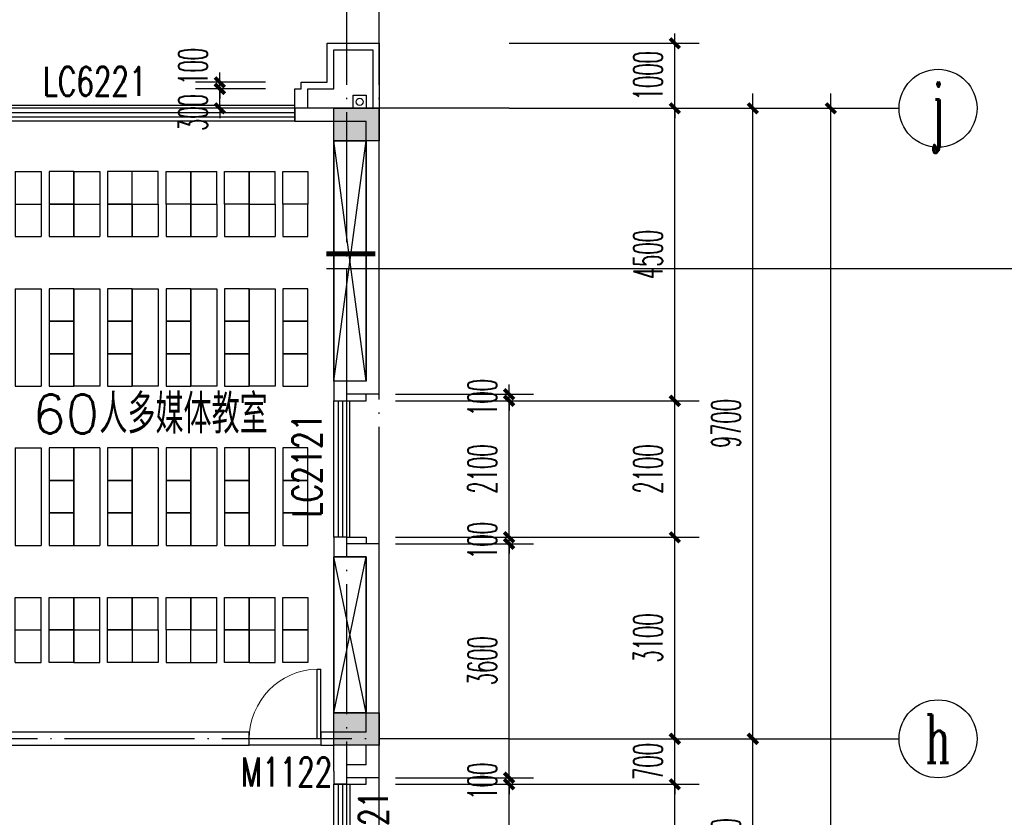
# Model space of a CAD drawing. Extents: x 1779708 to 7299578, y -1121471 to 88434.
# Tile 474 of 656: x 4771585 to 4786737, y -933751 to -921480. Entities that reach past the tile are written whole.
import ezdxf
from ezdxf.enums import TextEntityAlignment as Align

# ---------------------------------------------------------------- set-up
doc = ezdxf.new("R2010")
doc.units = 0
doc.header["$LTSCALE"] = 1000
doc.header["$MEASUREMENT"] = 0
doc.linetypes.add('DASH', pattern=[0.35, 0.25, -0.1])
doc.linetypes.add('DOTE', pattern=[2.42, 2, -0.2, 0.02, -0.2])
doc.layers.get('0').update_dxf_attribs({"linetype": 'CONTINUOUS'})
doc.layers.get('Defpoints').update_dxf_attribs({"linetype": 'CONTINUOUS'})
for name, color, linetype in [('11111111111111111111111111111', 50, 'DASH'), ('AXIS', 3, 'CONTINUOUS'), ('AXIS_TEXT', 7, 'CONTINUOUS'), ('DIM_IDEN', 3, 'CONTINUOUS'), ('DIM_污水', 3, 'CONTINUOUS'), ('DOTE', 1, 'DOTE'), ('FUR', 9, 'CONTINUOUS'), ('P_PS_DIM', 1, 'CONTINUOUS'), ('PUB_DIM', 3, 'CONTINUOUS'), ('SPACE', 7, 'CONTINUOUS'), ('WALL', 255, 'CONTINUOUS'), ('WINDOW', 2, 'CONTINUOUS'), ('WINDOW_TEXT', 7, 'CONTINUOUS'), ('修改', 6, 'CONTINUOUS'), ('墙柱', 2, 'CONTINUOUS'), ('看线', 3, 'CONTINUOUS')]:
    doc.layers.add(name, color=color, linetype=linetype)
doc.styles.add('_TCH_AXIS', font='COMPLEX', dxfattribs={"bigfont": 'GBCBIG'})
doc.styles.add('_TCH_DIM_T3', font='SIMPLEX.shx', dxfattribs={"width": 0.494118, "bigfont": 'GBCBIG.shx'})
doc.styles.add('_TCH_SPACE', font='SIMPLEX', dxfattribs={"height": 5, "bigfont": 'GBCBIG'})
doc.styles.add('_TCH_WINDOW', font='SIMPLEX', dxfattribs={"height": 3.5, "bigfont": 'GBCBIG'})
doc.styles.add('COMPLEX', font='COMPLEX')
doc.dimstyles.new('_TCH_ARCH&&150', dxfattribs={"dimtxt": 446.25, "dimasz": 150, "dimexe": 375, "dimexo": 450, "dimgap": 189.375, "dimtad": 1, "dimdec": 0, "dimzin": 0, "dimdsep": 46, "dimtxsty": '_TCH_DIM_T3', "dimblk": 'ARCHTICK', "dimcen": 0.09, "dimdle": 225, "dimclrt": 7, "dimazin": 2, "dimtfac": 1, "dimtdec": 0, "dimtix": 1, "dimtmove": 2, "dimatfit": 3, "dimfxl": 250, "dimtolj": 1, "dimtzin": 0, "dimarcsym": 0})

# ---------------------------------------------------------------- blocks, each defined once
blk = doc.blocks.new('_AXISO')
blk.add_circle((0, 0), 0.5)
at = {"layer": 'AXIS_TEXT', "style": 'COMPLEX', "width": 1.041667}
blk.add_attdef('A', text='', height=0.56, dxfattribs=at).set_placement((-0.25, -0.28), (0.25, -0.28), align=Align.FIT)
blk = doc.blocks.new('_ArchTick')
at = {"color": 0, "linetype": 'ByBlock', "const_width": 0.4}
blk.add_lwpolyline([(-0.5, -0.5), (0.5, 0.5)], dxfattribs=at)
blk = doc.blocks.new('*D6864')
at = {"layer": 'AXIS', "color": 0, "lineweight": -2, "transparency": 16777216}
for p, q in [((91750, 8975), (91750, 147425)), ((87250, 147200), (92125, 147200)), ((87250, 9200), (92125, 9200))]:
    blk.add_line(p, q, dxfattribs=at)
at = {"layer": 'Defpoints', "color": 0, "transparency": 16777216}
for p in [(86800, 147200), (91750, 147200), (86800, 9200)]:
    blk.add_point(p, dxfattribs=at)
at = {"layer": 'AXIS', "color": 0, "lineweight": -2, "transparency": 16777216, "xscale": 150, "yscale": 150, "zscale": 150}
for p, rotation in [((91750, 147200), 90), ((91750, 9200), 270)]:
    blk.add_blockref('_ArchTick', p, dxfattribs=dict(at, rotation=rotation))
at = {"layer": 'AXIS', "color": 7, "transparency": 16777216, "insert": (91338, 78200), "char_height": 446.2, "attachment_point": 5, "rotation": 90, "style": '_TCH_DIM_T3'}
blk.add_mtext('\\A1;138000', dxfattribs=at)
blk = doc.blocks.new('*D6886')
at = {"layer": 'AXIS', "color": 0, "lineweight": -2, "transparency": 16777216}
for p, q in [((90550, 134075), (90550, 137725)), ((87250, 137500), (90925, 137500)), ((87250, 134300), (90925, 134300))]:
    blk.add_line(p, q, dxfattribs=at)
at = {"layer": 'Defpoints', "color": 0, "transparency": 16777216}
for p in [(86800, 137500), (90550, 137500), (86800, 134300)]:
    blk.add_point(p, dxfattribs=at)
at = {"layer": 'AXIS', "color": 0, "lineweight": -2, "transparency": 16777216, "xscale": 150, "yscale": 150, "zscale": 150}
for p, rotation in [((90550, 137500), 90), ((90550, 134300), 270)]:
    blk.add_blockref('_ArchTick', p, dxfattribs=dict(at, rotation=rotation))
at = {"layer": 'AXIS', "color": 7, "transparency": 16777216, "insert": (90138, 135900), "char_height": 446.2, "attachment_point": 5, "rotation": 90, "style": '_TCH_DIM_T3'}
blk.add_mtext('\\A1;3200', dxfattribs=at)
blk = doc.blocks.new('*D6887')
at = {"layer": 'AXIS', "color": 0, "lineweight": -2, "transparency": 16777216}
for p, q in [((90550, 137275), (90550, 147425)), ((87250, 147200), (90925, 147200)), ((87250, 137500), (90925, 137500))]:
    blk.add_line(p, q, dxfattribs=at)
at = {"layer": 'Defpoints', "color": 0, "transparency": 16777216}
for p in [(86800, 147200), (90550, 147200), (86800, 137500)]:
    blk.add_point(p, dxfattribs=at)
at = {"layer": 'AXIS', "color": 0, "lineweight": -2, "transparency": 16777216, "xscale": 150, "yscale": 150, "zscale": 150}
for p, rotation in [((90550, 147200), 90), ((90550, 137500), 270)]:
    blk.add_blockref('_ArchTick', p, dxfattribs=dict(at, rotation=rotation))
at = {"layer": 'AXIS', "color": 7, "transparency": 16777216, "insert": (90138, 142350), "char_height": 446.2, "attachment_point": 5, "rotation": 90, "style": '_TCH_DIM_T3'}
blk.add_mtext('\\A1;9700', dxfattribs=at)
blk = doc.blocks.new('zy')
at = {"layer": 'FUR', "color": 253}
for p, q in [((3615193, -1996551), (3615193, -1997051)), ((3615593, -1996551), (3615593, -1997051))]:
    blk.add_line(p, q, dxfattribs=at)
blk.add_lwpolyline([(3614693, -1996551), (3615073, -1996551), (3615073, -1997051), (3614693, -1997051)], close=True, dxfattribs=at)
blk = doc.blocks.new('A$C62770E1D')
at = {"layer": 'FUR'}
for p, q in [((2700, 7600), (2300, 7600)), ((3600, 7600), (3200, 7600)), ((4100, 7600), (4500, 7600)), ((5400, 7600), (5000, 7600)), ((6300, 7600), (5900, 7600)), ((2700, 7100), (2300, 7100)), ((2700, 7100), (2300, 7100)), ((2700, 7100), (2300, 7100)), ((2700, 7100), (2300, 7100)), ((3600, 7100), (3200, 7100)), ((3600, 7100), (3200, 7100)), ((4500, 7100), (4100, 7100)), ((5400, 7100), (5000, 7100)), ((6300, 7100), (5900, 7100)), ((2700, 6600), (2300, 6600)), ((3600, 6600), (3200, 6600)), ((4500, 6600), (4100, 6600)), ((5400, 6600), (5000, 6600)), ((6300, 6600), (5900, 6600)), ((2700, 5800), (2300, 5800)), ((3600, 5800), (3200, 5800)), ((4500, 5800), (4100, 5800)), ((5400, 5800), (5000, 5800)), ((6300, 5800), (5900, 5800)), ((2700, 1850), (2300, 1850)), ((3600, 1850), (3200, 1850)), ((4500, 1850), (4100, 1850)), ((5400, 1850), (5000, 1850)), ((6300, 1850), (5900, 1850)), ((2700, 1050), (2300, 1050)), ((3600, 1050), (3200, 1050)), ((4500, 1050), (4100, 1050)), ((5400, 1050), (5000, 1050)), ((6300, 1050), (5900, 1050)), ((2700, 550), (2300, 550)), ((2700, 550), (2300, 550)), ((3600, 550), (3200, 550)), ((3600, 550), (3200, 550)), ((4500, 550), (4100, 550)), ((5400, 550), (5000, 550)), ((6300, 550), (5900, 550)), ((2700, 50), (2300, 50)), ((3600, 50), (3200, 50)), ((5400, 50), (5000, 50)), ((6300, 50), (5900, 50))]:
    blk.add_line(p, q, dxfattribs=at)
at = {"layer": 'FUR', "color": 9}
for p, q in [((7600, 1175), (7600, 6175)), ((7600, 6175), (9000, 6175)), ((7600, 1175), (9000, 1175))]:
    blk.add_line(p, q, dxfattribs=at)
at = {"layer": 'FUR', "color": 253}
for p, q in [((4100, 550), (4100, 50)), ((4500, 550), (4500, 50)), ((4100, 50), (4500, 50))]:
    blk.add_line(p, q, dxfattribs=at)
at = {"layer": 'FUR'}
for points in [[(2300, 4300), (2700, 4300)], [(3200, 4300), (3600, 4300)], [(4100, 4300), (4500, 4300)], [(5000, 4300), (5400, 4300)], [(6300, 4300), (5900, 4300)], [(2300, 3350), (2700, 3350)], [(3200, 3350), (3600, 3350)], [(4100, 3350), (4500, 3350)], [(5000, 3350), (5400, 3350)], [(6300, 3350), (5900, 3350)]]:
    blk.add_lwpolyline(points, dxfattribs=at)
at = {"layer": 'FUR', "color": 253}
blk.add_lwpolyline([(3600, 550), (3980, 550), (3980, 50), (3600, 50)], close=True, dxfattribs=at)
at = {"layer": 'FUR', "xscale": -1, "rotation": 180}
for p in [(-3612893, -1989451), (-3611993, -1989451), (-3611093, -1989451)]:
    blk.add_blockref('zy', p, dxfattribs=at)
at = {"layer": 'FUR'}
for p in [(-3610193, 2004151), (-3609293, 2004151), (-3612893, 2003651), (-3611993, 2003651), (-3611093, 2003651), (-3610193, 2003651), (-3609293, 2003651), (-3612893, 2002351), (-3611993, 2002351), (-3611093, 2002351), (-3610193, 2002351), (-3609293, 2002351), (-3612893, 2001851), (-3611993, 2001851), (-3611093, 2001851), (-3610193, 2001851), (-3609293, 2001851), (-3612893, 2001351), (-3611993, 2001351), (-3611093, 2001351), (-3610193, 2001351), (-3609293, 2001351), (-3612893, 1999901), (-3611993, 1999901), (-3611093, 1999901), (-3610193, 1999901), (-3609293, 1999901), (-3612893, 1999401), (-3611993, 1999401), (-3611093, 1999401), (-3610193, 1999401), (-3609293, 1999401), (-3612893, 1998901), (-3611993, 1998901), (-3611093, 1998901), (-3610193, 1998901), (-3609293, 1998901)]:
    blk.add_blockref('zy', p, dxfattribs=at)
at = {"layer": 'FUR', "extrusion": (0, 0, -1), "zscale": -1, "rotation": 180}
for p in [(3612893, -1996001), (3611993, -1996001), (3611093, -1996001), (3610193, -1996001), (3609293, -1996001), (3612893, -1996501), (3611993, -1996501), (3610193, -1996501), (3609293, -1996501)]:
    blk.add_blockref('zy', p, dxfattribs=at)
blk = doc.blocks.new('A$C606A0922')
at = {"layer": '墙柱'}
h = blk.add_hatch(color=256, dxfattribs=at)
h.paths.add_polyline_path([(24950, 87000), (25450, 87000), (25450, 87500), (24950, 87500)])
h.paths.add_polyline_path([(66900, 125200), (67500, 125200), (67500, 124600), (66900, 124600)])
h.paths.add_polyline_path([(16600, 125200), (17100, 125200), (17100, 124700), (16600, 124700)])
h.paths.add_polyline_path([(27130, 122900), (27130, 122600), (26430, 122600), (26430, 122900)])
h.paths.add_polyline_path([(54500, 138000), (55000, 138000), (55000, 137500), (54500, 137500)])
h.paths.add_polyline_path([(16600, 87000), (17100, 87000), (17100, 87500), (16600, 87500)])
h.paths.add_polyline_path([(42000, 96300), (42500, 96300), (42500, 96800), (42000, 96800)])
h.paths.add_polyline_path([(58500, 105100), (59000, 105100), (59000, 105600), (58500, 105600)])
h.paths.add_polyline_path([(13000, 93250), (13500, 93250), (13500, 93750), (13000, 93750)])
h.paths.add_polyline_path([(66700, 100900), (67200, 100900), (67200, 101400), (66700, 101400)])
h.paths.add_polyline_path([(20700, 118600), (21200, 118600), (21200, 118100), (20700, 118100)])
h.paths.add_polyline_path([(20700, 112000), (21200, 112000), (21200, 111500), (20700, 111500)])
h.paths.add_polyline_path([(13000, 106150), (13500, 106150), (13500, 105650), (13000, 105650)])
h.paths.add_polyline_path([(20700, 99800), (21200, 99800), (21200, 100300), (20700, 100300)])
h.paths.add_polyline_path([(13000, 87000), (13500, 87000), (13500, 87500), (13000, 87500)])
h.paths.add_polyline_path([(74900, 125200), (75600, 125200), (75600, 124600), (74900, 124600)])
h.paths.add_polyline_path([(54900, 113500), (54400, 113500), (54400, 113000), (54900, 113000)])
h.paths.add_polyline_path([(74900, 96300), (75600, 96300), (75600, 96800), (74900, 96800)])
h.paths.add_polyline_path([(500, 93250), (1000, 93250), (1000, 93750), (500, 93750)])
h.paths.add_polyline_path([(500, 106150), (1000, 106150), (1000, 105650), (500, 105650)])
h.paths.add_polyline_path([(8400, 125200), (8900, 125200), (8900, 124700), (8400, 124700)])
h.paths.add_polyline_path([(66900, 113600), (67500, 113600), (67500, 113000), (66900, 113000)])
h.paths.add_polyline_path([(74900, 113000), (75600, 113000), (75600, 113600), (74900, 113600)])
h.paths.add_polyline_path([(58500, 113000), (59100, 113000), (59100, 113600), (58500, 113600)])
h.paths.add_polyline_path([(66700, 105100), (67200, 105100), (67200, 105600), (66700, 105600)])
h.paths.add_polyline_path([(54400, 105100), (54900, 105100), (54900, 105600), (54400, 105600)])
h.paths.add_polyline_path([(50150, 125200), (50650, 125200), (50650, 124700), (50150, 124700)])
h.paths.add_polyline_path([(46200, 87000), (46700, 87000), (46700, 87500), (46200, 87500)])
h.paths.add_polyline_path([(42500, 99800), (42000, 99800), (42000, 100300), (42500, 100300)])
h.paths.add_polyline_path([(42500, 87000), (42000, 87000), (42000, 87500), (42500, 87500)])
h.paths.add_polyline_path([(24900, 99800), (25400, 99800), (25400, 100300), (24900, 100300)])
h.paths.add_polyline_path([(20700, 106150), (21200, 106150), (21200, 105650), (20700, 105650)])
h.paths.add_polyline_path([(13000, 100300), (13500, 100300), (13500, 99800), (13000, 99800)])
h.paths.add_polyline_path([(16600, 112000), (17100, 112000), (17100, 111500), (16600, 111500)])
h.paths.add_polyline_path([(8200, 112000), (8700, 112000), (8700, 111500), (8200, 111500)])
h.paths.add_polyline_path([(500, 112000), (1000, 112000), (1000, 111500), (500, 111500)])
h.paths.add_polyline_path([(16600, 118600), (17100, 118600), (17100, 118100), (16600, 118100)])
h.paths.add_polyline_path([(8400, 118700), (8900, 118700), (8900, 118100), (8400, 118100)])
h.paths.add_polyline_path([(74900, 99500), (75600, 99500), (75600, 100000), (74900, 100000)])
h.paths.add_polyline_path([(75100, 87000), (75600, 87000), (75600, 87500), (75100, 87500)])
h.paths.add_polyline_path([(66900, 96200), (67500, 96200), (67500, 96800), (66900, 96800)])
h.paths.add_polyline_path([(66950, 87000), (67450, 87000), (67450, 87500), (66950, 87500)])
h.paths.add_polyline_path([(58500, 96200), (59100, 96200), (59100, 96800), (58500, 96800)])
h.paths.add_polyline_path([(58550, 87000), (59050, 87000), (59050, 87500), (58550, 87500)])
h.paths.add_polyline_path([(50150, 99800), (50650, 99800), (50650, 100300), (50150, 100300)])
h.paths.add_polyline_path([(50150, 96300), (50650, 96300), (50650, 96800), (50150, 96800)])
h.paths.add_polyline_path([(50150, 87000), (50650, 87000), (50650, 87500), (50150, 87500)])
h.paths.add_polyline_path([(33100, 99800), (33600, 99800), (33600, 100300), (33100, 100300)])
h.paths.add_polyline_path([(33100, 96300), (33600, 96300), (33600, 96800), (33100, 96800)])
h.paths.add_polyline_path([(24900, 96300), (25400, 96300), (25400, 96800), (24900, 96800)])
h.paths.add_polyline_path([(500, 99800), (1000, 99800), (1000, 100300), (500, 100300)])
h.paths.add_polyline_path([(16600, 96300), (17100, 96300), (17100, 96800), (16600, 96800)])
h.paths.add_polyline_path([(33100, 87000), (33600, 87000), (33600, 87500), (33100, 87500)])
h.paths.add_polyline_path([(500, 87000), (1000, 87000), (1000, 87500), (500, 87500)])
h.paths.add_polyline_path([(74900, 128700), (75600, 128700), (75600, 128200), (74900, 128200)])
h.paths.add_polyline_path([(74900, 138000), (75600, 138000), (75600, 137500), (74900, 137500)])
h.paths.add_polyline_path([(66950, 128700), (67450, 128700), (67450, 128200), (66950, 128200)])
h.paths.add_polyline_path([(66950, 138000), (67450, 138000), (67450, 137500), (66950, 137500)])
h.paths.add_polyline_path([(58500, 125200), (59100, 125200), (59100, 124600), (58500, 124600)])
h.paths.add_polyline_path([(58550, 128700), (59050, 128700), (59050, 128200), (58550, 128200)])
h.paths.add_polyline_path([(58550, 138000), (59050, 138000), (59050, 137500), (58550, 137500)])
h.paths.add_polyline_path([(50150, 128700), (50650, 128700), (50650, 128200), (50150, 128200)])
h.paths.add_polyline_path([(50150, 138000), (50650, 138000), (50650, 137500), (50150, 137500)])
h.paths.add_polyline_path([(42000, 125200), (42500, 125200), (42500, 124700), (42000, 124700)])
h.paths.add_polyline_path([(42000, 128700), (42500, 128700), (42500, 128200), (42000, 128200)])
h.paths.add_polyline_path([(33100, 125200), (33600, 125200), (33600, 124700), (33100, 124700)])
h.paths.add_polyline_path([(25060, 125200), (25660, 125200), (25660, 124800), (25060, 124800)])
h.paths.add_polyline_path([(33100, 128700), (33600, 128700), (33600, 128200), (33100, 128200)])
h.paths.add_polyline_path([(24950, 128700), (25450, 128700), (25450, 128200), (24950, 128200)])
h.paths.add_polyline_path([(0, 125500), (700, 125500), (700, 125000), (0, 125000)])
h.paths.add_polyline_path([(0, 128700), (700, 128700), (700, 128200), (0, 128200)])
h.paths.add_polyline_path([(8150, 128700), (8650, 128700), (8650, 128200), (8150, 128200)])
h.paths.add_polyline_path([(16550, 128700), (17050, 128700), (17050, 128200), (16550, 128200)])
h.paths.add_polyline_path([(42000, 138000), (42500, 138000), (42500, 137500), (42000, 137500)])
h.paths.add_polyline_path([(33100, 138000), (33600, 138000), (33600, 137500), (33100, 137500)])
h.paths.add_polyline_path([(24950, 138000), (25450, 138000), (25450, 137500), (24950, 137500)])
h.paths.add_polyline_path([(16550, 138000), (17050, 138000), (17050, 137500), (16550, 137500)])
h.paths.add_polyline_path([(8150, 138000), (8650, 138000), (8650, 137500), (8150, 137500)])
h.paths.add_polyline_path([(0, 138000), (500, 138000), (500, 137500), (0, 137500)])
h.paths.add_polyline_path([(24950, 51000), (25450, 51000), (25450, 50500), (24950, 50500)])
h.paths.add_polyline_path([(66900, 12800), (67500, 12800), (67500, 13400), (66900, 13400)])
h.paths.add_polyline_path([(16600, 12800), (17100, 12800), (17100, 13300), (16600, 13300)])
h.paths.add_polyline_path([(27130, 15100), (27130, 15400), (26430, 15400), (26430, 15100)])
h.paths.add_polyline_path([(54500, 0), (55000, 0), (55000, 500), (54500, 500)])
h.paths.add_polyline_path([(16600, 51000), (17100, 51000), (17100, 50500), (16600, 50500)])
h.paths.add_polyline_path([(42000, 41700), (42500, 41700), (42500, 41200), (42000, 41200)])
h.paths.add_polyline_path([(58500, 32900), (59000, 32900), (59000, 32400), (58500, 32400)])
h.paths.add_polyline_path([(13000, 44750), (13500, 44750), (13500, 44250), (13000, 44250)])
h.paths.add_polyline_path([(66700, 37100), (67200, 37100), (67200, 36600), (66700, 36600)])
h.paths.add_polyline_path([(20700, 19400), (21200, 19400), (21200, 19900), (20700, 19900)])
h.paths.add_polyline_path([(20700, 26000), (21200, 26000), (21200, 26500), (20700, 26500)])
h.paths.add_polyline_path([(13000, 31850), (13500, 31850), (13500, 32350), (13000, 32350)])
h.paths.add_polyline_path([(20700, 38200), (21200, 38200), (21200, 37700), (20700, 37700)])
h.paths.add_polyline_path([(13000, 51000), (13500, 51000), (13500, 50500), (13000, 50500)])
h.paths.add_polyline_path([(74900, 12800), (75600, 12800), (75600, 13400), (74900, 13400)])
h.paths.add_polyline_path([(54900, 24500), (54400, 24500), (54400, 25000), (54900, 25000)])
h.paths.add_polyline_path([(74900, 41700), (75600, 41700), (75600, 41200), (74900, 41200)])
h.paths.add_polyline_path([(500, 44750), (1000, 44750), (1000, 44250), (500, 44250)])
h.paths.add_polyline_path([(500, 31850), (1000, 31850), (1000, 32350), (500, 32350)])
h.paths.add_polyline_path([(8400, 12800), (8900, 12800), (8900, 13300), (8400, 13300)])
h.paths.add_polyline_path([(66900, 24400), (67500, 24400), (67500, 25000), (66900, 25000)])
h.paths.add_polyline_path([(74900, 25000), (75600, 25000), (75600, 24400), (74900, 24400)])
h.paths.add_polyline_path([(58500, 25000), (59100, 25000), (59100, 24400), (58500, 24400)])
h.paths.add_polyline_path([(66700, 32900), (67200, 32900), (67200, 32400), (66700, 32400)])
h.paths.add_polyline_path([(54400, 32900), (54900, 32900), (54900, 32400), (54400, 32400)])
h.paths.add_polyline_path([(50150, 12800), (50650, 12800), (50650, 13300), (50150, 13300)])
h.paths.add_polyline_path([(46200, 51000), (46700, 51000), (46700, 50500), (46200, 50500)])
h.paths.add_polyline_path([(42500, 38200), (42000, 38200), (42000, 37700), (42500, 37700)])
h.paths.add_polyline_path([(42500, 51000), (42000, 51000), (42000, 50500), (42500, 50500)])
h.paths.add_polyline_path([(24900, 38200), (25400, 38200), (25400, 37700), (24900, 37700)])
h.paths.add_polyline_path([(20700, 31850), (21200, 31850), (21200, 32350), (20700, 32350)])
h.paths.add_polyline_path([(13000, 37700), (13500, 37700), (13500, 38200), (13000, 38200)])
h.paths.add_polyline_path([(16600, 26000), (17100, 26000), (17100, 26500), (16600, 26500)])
h.paths.add_polyline_path([(8200, 26000), (8700, 26000), (8700, 26500), (8200, 26500)])
h.paths.add_polyline_path([(500, 26000), (1000, 26000), (1000, 26500), (500, 26500)])
h.paths.add_polyline_path([(16600, 19400), (17100, 19400), (17100, 19900), (16600, 19900)])
h.paths.add_polyline_path([(8400, 19300), (8900, 19300), (8900, 19900), (8400, 19900)])
h.paths.add_polyline_path([(74900, 38500), (75600, 38500), (75600, 38000), (74900, 38000)])
h.paths.add_polyline_path([(75100, 51000), (75600, 51000), (75600, 50500), (75100, 50500)])
h.paths.add_polyline_path([(66900, 41800), (67500, 41800), (67500, 41200), (66900, 41200)])
h.paths.add_polyline_path([(66950, 51000), (67450, 51000), (67450, 50500), (66950, 50500)])
h.paths.add_polyline_path([(58500, 41800), (59100, 41800), (59100, 41200), (58500, 41200)])
h.paths.add_polyline_path([(58550, 51000), (59050, 51000), (59050, 50500), (58550, 50500)])
h.paths.add_polyline_path([(50150, 38200), (50650, 38200), (50650, 37700), (50150, 37700)])
h.paths.add_polyline_path([(50150, 41700), (50650, 41700), (50650, 41200), (50150, 41200)])
h.paths.add_polyline_path([(50150, 51000), (50650, 51000), (50650, 50500), (50150, 50500)])
h.paths.add_polyline_path([(33100, 38200), (33600, 38200), (33600, 37700), (33100, 37700)])
h.paths.add_polyline_path([(33100, 41700), (33600, 41700), (33600, 41200), (33100, 41200)])
h.paths.add_polyline_path([(24900, 41700), (25400, 41700), (25400, 41200), (24900, 41200)])
h.paths.add_polyline_path([(500, 38200), (1000, 38200), (1000, 37700), (500, 37700)])
h.paths.add_polyline_path([(16600, 41700), (17100, 41700), (17100, 41200), (16600, 41200)])
h.paths.add_polyline_path([(33100, 51000), (33600, 51000), (33600, 50500), (33100, 50500)])
h.paths.add_polyline_path([(500, 51000), (1000, 51000), (1000, 50500), (500, 50500)])
h.paths.add_polyline_path([(74900, 9300), (75600, 9300), (75600, 9800), (74900, 9800)])
h.paths.add_polyline_path([(74900, 0), (75600, 0), (75600, 500), (74900, 500)])
h.paths.add_polyline_path([(66950, 9300), (67450, 9300), (67450, 9800), (66950, 9800)])
h.paths.add_polyline_path([(66950, 0), (67450, 0), (67450, 500), (66950, 500)])
h.paths.add_polyline_path([(58500, 12800), (59100, 12800), (59100, 13400), (58500, 13400)])
h.paths.add_polyline_path([(58550, 9300), (59050, 9300), (59050, 9800), (58550, 9800)])
h.paths.add_polyline_path([(58550, 0), (59050, 0), (59050, 500), (58550, 500)])
h.paths.add_polyline_path([(50150, 9300), (50650, 9300), (50650, 9800), (50150, 9800)])
h.paths.add_polyline_path([(50150, 0), (50650, 0), (50650, 500), (50150, 500)])
h.paths.add_polyline_path([(42000, 12800), (42500, 12800), (42500, 13300), (42000, 13300)])
h.paths.add_polyline_path([(42000, 9300), (42500, 9300), (42500, 9800), (42000, 9800)])
h.paths.add_polyline_path([(33100, 12800), (33600, 12800), (33600, 13300), (33100, 13300)])
h.paths.add_polyline_path([(25060, 12800), (25660, 12800), (25660, 13200), (25060, 13200)])
h.paths.add_polyline_path([(33100, 9300), (33600, 9300), (33600, 9800), (33100, 9800)])
h.paths.add_polyline_path([(24950, 9300), (25450, 9300), (25450, 9800), (24950, 9800)])
h.paths.add_polyline_path([(0, 12500), (700, 12500), (700, 13000), (0, 13000)])
h.paths.add_polyline_path([(0, 9300), (700, 9300), (700, 9800), (0, 9800)])
h.paths.add_polyline_path([(8150, 9300), (8650, 9300), (8650, 9800), (8150, 9800)])
h.paths.add_polyline_path([(16550, 9300), (17050, 9300), (17050, 9800), (16550, 9800)])
h.paths.add_polyline_path([(42000, 0), (42500, 0), (42500, 500), (42000, 500)])
h.paths.add_polyline_path([(33100, 0), (33600, 0), (33600, 500), (33100, 500)])
h.paths.add_polyline_path([(24950, 0), (25450, 0), (25450, 500), (24950, 500)])
h.paths.add_polyline_path([(16550, 0), (17050, 0), (17050, 500), (16550, 500)])
h.paths.add_polyline_path([(8150, 0), (8650, 0), (8650, 500), (8150, 500)])
h.paths.add_polyline_path([(0, 0), (500, 0), (500, 500), (0, 500)])
for points in [[(74900, 138000), (75600, 138000), (75600, 137500), (74900, 137500)], [(74900, 128700), (75600, 128700), (75600, 128200), (74900, 128200)]]:
    blk.add_lwpolyline(points, close=True, dxfattribs=at)
blk = doc.blocks.new('a1')
at = {"layer": '11111111111111111111111111111'}
for p, q in [((59122, 49136), (59122, 48936)), ((59322, 49136), (59122, 49136)), ((59322, 48936), (59322, 49136)), ((59122, 48936), (59322, 48936))]:
    blk.add_line(p, q, dxfattribs=at)
blk = doc.blocks.new('$WINLIB2D$00000001')
at = {"color": 0}
for points in [[(-0.5, 0.5), (-0.5, -0.5)], [(-0.5, 0.5), (0.5, 0.5)], [(0.5, -0.5), (0.5, 0.5)], [(0.5, 0.1667), (-0.5, 0.1667)], [(0.5, -0.1667), (-0.5, -0.1667)], [(-0.5, -0.5), (0.5, -0.5)]]:
    blk.add_lwpolyline(points, dxfattribs=at)
blk = doc.blocks.new('$DorLib2D$00000001')
for p, q in [((0.45, 0.975), (0.5, 0.975)), ((0.45, 0), (0.45, 0.975)), ((0.5, 0), (0.5, 0.975)), ((0.5, 0), (0.45, 0))]:
    blk.add_line(p, q)
at = {"lineweight": 13}
blk.add_arc((0.475, 0), 0.975, 91.4693, 180, dxfattribs=at)
blk = doc.blocks.new('*D5528')
at = {"layer": 'Defpoints', "color": 0, "transparency": 16777216}
for p in [(4778667, -933243), (4781667, -933243), (4778667, -935343)]:
    blk.add_point(p, dxfattribs=at)
at = {"layer": 'PUB_DIM', "color": 0, "lineweight": -2, "transparency": 16777216}
for p, q in [((4781667, -935568), (4781667, -933018)), ((4779117, -933243), (4782042, -933243)), ((4779117, -935343), (4782042, -935343))]:
    blk.add_line(p, q, dxfattribs=at)
at = {"layer": 'PUB_DIM', "color": 0, "lineweight": -2, "transparency": 16777216, "xscale": 150, "yscale": 150, "zscale": 150}
for p, rotation in [((4781667, -933243), 90), ((4781667, -935343), 270)]:
    blk.add_blockref('_ArchTick', p, dxfattribs=dict(at, rotation=rotation))
at = {"layer": 'PUB_DIM', "color": 7, "transparency": 16777216, "insert": (4781255, -934293), "char_height": 446.2, "attachment_point": 5, "rotation": 90, "style": '_TCH_DIM_T3'}
blk.add_mtext('\\A1;2100', dxfattribs=at)
blk = doc.blocks.new('*D5529')
at = {"layer": 'Defpoints', "color": 0, "transparency": 16777216}
for p in [(4778667, -932543), (4781667, -932543), (4778667, -933243)]:
    blk.add_point(p, dxfattribs=at)
at = {"layer": 'PUB_DIM', "color": 0, "lineweight": -2, "transparency": 16777216}
for p, q in [((4781667, -932543), (4781667, -932393)), ((4779117, -932543), (4782042, -932543)), ((4781667, -933243), (4781667, -932543)), ((4779117, -933243), (4782042, -933243)), ((4781667, -933243), (4781667, -933393))]:
    blk.add_line(p, q, dxfattribs=at)
at = {"layer": 'PUB_DIM', "color": 0, "lineweight": -2, "transparency": 16777216, "xscale": 150, "yscale": 150, "zscale": 150}
for p, rotation in [((4781667, -932543), 270), ((4781667, -933243), 90)]:
    blk.add_blockref('_ArchTick', p, dxfattribs=dict(at, rotation=rotation))
at = {"layer": 'PUB_DIM', "color": 7, "transparency": 16777216, "insert": (4781255, -932893), "char_height": 446.2, "attachment_point": 5, "rotation": 90, "style": '_TCH_DIM_T3'}
blk.add_mtext('\\A1;700', dxfattribs=at)
blk = doc.blocks.new('*D5530')
at = {"layer": 'Defpoints', "color": 0, "transparency": 16777216}
for p in [(4778667, -929443), (4781667, -929443), (4778667, -932543)]:
    blk.add_point(p, dxfattribs=at)
at = {"layer": 'PUB_DIM', "color": 0, "lineweight": -2, "transparency": 16777216}
for p, q in [((4781667, -932768), (4781667, -929218)), ((4779117, -929443), (4782042, -929443)), ((4779117, -932543), (4782042, -932543))]:
    blk.add_line(p, q, dxfattribs=at)
at = {"layer": 'PUB_DIM', "color": 0, "lineweight": -2, "transparency": 16777216, "xscale": 150, "yscale": 150, "zscale": 150}
for p, rotation in [((4781667, -929443), 90), ((4781667, -932543), 270)]:
    blk.add_blockref('_ArchTick', p, dxfattribs=dict(at, rotation=rotation))
at = {"layer": 'PUB_DIM', "color": 7, "transparency": 16777216, "insert": (4781255, -930993), "char_height": 446.2, "attachment_point": 5, "rotation": 90, "style": '_TCH_DIM_T3'}
blk.add_mtext('\\A1;3100', dxfattribs=at)
blk = doc.blocks.new('*D5531')
at = {"layer": 'Defpoints', "color": 0, "transparency": 16777216}
for p in [(4778667, -927343), (4781667, -927343), (4778667, -929443)]:
    blk.add_point(p, dxfattribs=at)
at = {"layer": 'PUB_DIM', "color": 0, "lineweight": -2, "transparency": 16777216}
for p, q in [((4781667, -929668), (4781667, -927118)), ((4779117, -927343), (4782042, -927343)), ((4779117, -929443), (4782042, -929443))]:
    blk.add_line(p, q, dxfattribs=at)
at = {"layer": 'PUB_DIM', "color": 0, "lineweight": -2, "transparency": 16777216, "xscale": 150, "yscale": 150, "zscale": 150}
for p, rotation in [((4781667, -927343), 90), ((4781667, -929443), 270)]:
    blk.add_blockref('_ArchTick', p, dxfattribs=dict(at, rotation=rotation))
at = {"layer": 'PUB_DIM', "color": 7, "transparency": 16777216, "insert": (4781255, -928393), "char_height": 446.2, "attachment_point": 5, "rotation": 90, "style": '_TCH_DIM_T3'}
blk.add_mtext('\\A1;2100', dxfattribs=at)
blk = doc.blocks.new('*D5532')
at = {"layer": 'Defpoints', "color": 0, "transparency": 16777216}
for p in [(4778667, -922843), (4781667, -922843), (4778667, -927343)]:
    blk.add_point(p, dxfattribs=at)
at = {"layer": 'PUB_DIM', "color": 0, "lineweight": -2, "transparency": 16777216}
for p, q in [((4781667, -927568), (4781667, -922618)), ((4779117, -922843), (4782042, -922843)), ((4779117, -927343), (4782042, -927343))]:
    blk.add_line(p, q, dxfattribs=at)
at = {"layer": 'PUB_DIM', "color": 0, "lineweight": -2, "transparency": 16777216, "xscale": 150, "yscale": 150, "zscale": 150}
for p, rotation in [((4781667, -922843), 90), ((4781667, -927343), 270)]:
    blk.add_blockref('_ArchTick', p, dxfattribs=dict(at, rotation=rotation))
at = {"layer": 'PUB_DIM', "color": 7, "transparency": 16777216, "insert": (4781255, -925093), "char_height": 446.2, "attachment_point": 5, "rotation": 90, "style": '_TCH_DIM_T3'}
blk.add_mtext('\\A1;4500', dxfattribs=at)
blk = doc.blocks.new('*D5533')
at = {"layer": 'Defpoints', "color": 0, "transparency": 16777216}
for p in [(4778667, -921843), (4781667, -921843), (4778667, -922843)]:
    blk.add_point(p, dxfattribs=at)
at = {"layer": 'PUB_DIM', "color": 0, "lineweight": -2, "transparency": 16777216}
for p, q in [((4781667, -921843), (4781667, -921693)), ((4779117, -921843), (4782042, -921843)), ((4781667, -922843), (4781667, -921843)), ((4779117, -922843), (4782042, -922843)), ((4781667, -922843), (4781667, -922993))]:
    blk.add_line(p, q, dxfattribs=at)
at = {"layer": 'PUB_DIM', "color": 0, "lineweight": -2, "transparency": 16777216, "xscale": 150, "yscale": 150, "zscale": 150}
for p, rotation in [((4781667, -921843), 270), ((4781667, -922843), 90)]:
    blk.add_blockref('_ArchTick', p, dxfattribs=dict(at, rotation=rotation))
at = {"layer": 'PUB_DIM', "color": 7, "transparency": 16777216, "insert": (4781255, -922343), "char_height": 446.2, "attachment_point": 5, "rotation": 90, "style": '_TCH_DIM_T3'}
blk.add_mtext('\\A1;1000', dxfattribs=at)
blk = doc.blocks.new('*D5962')
at = {"layer": 'Defpoints', "color": 0, "transparency": 16777216}
for p in [(4774665, -922443), (4775817, -922443), (4775817, -922543)]:
    blk.add_point(p, dxfattribs=at)
at = {"layer": 'PUB_DIM', "color": 0, "lineweight": -2, "transparency": 16777216}
for p, q in [((4774665, -922443), (4774665, -922293)), ((4775367, -922443), (4774290, -922443)), ((4774665, -922543), (4774665, -922443)), ((4775367, -922543), (4774290, -922543)), ((4774665, -922543), (4774665, -922693))]:
    blk.add_line(p, q, dxfattribs=at)
at = {"layer": 'PUB_DIM', "color": 0, "lineweight": -2, "transparency": 16777216, "xscale": 150, "yscale": 150, "zscale": 150}
for p, rotation in [((4774665, -922443), 270), ((4774665, -922543), 90)]:
    blk.add_blockref('_ArchTick', p, dxfattribs=dict(at, rotation=rotation))
at = {"layer": 'PUB_DIM', "color": 7, "transparency": 16777216, "insert": (4774253, -922198), "char_height": 446.2, "attachment_point": 5, "rotation": 90, "style": '_TCH_DIM_T3'}
blk.add_mtext('\\A1;100', dxfattribs=at)
blk = doc.blocks.new('*D5963')
at = {"layer": 'Defpoints', "color": 0, "transparency": 16777216}
for p in [(4774665, -922543), (4775817, -922543), (4775817, -922843)]:
    blk.add_point(p, dxfattribs=at)
at = {"layer": 'PUB_DIM', "color": 0, "lineweight": -2, "transparency": 16777216}
for p, q in [((4774665, -922543), (4774665, -922393)), ((4775367, -922543), (4774290, -922543)), ((4774665, -922843), (4774665, -922543)), ((4775367, -922843), (4774290, -922843)), ((4774665, -922843), (4774665, -922993))]:
    blk.add_line(p, q, dxfattribs=at)
at = {"layer": 'PUB_DIM', "color": 0, "lineweight": -2, "transparency": 16777216, "xscale": 150, "yscale": 150, "zscale": 150}
for p, rotation in [((4774665, -922543), 270), ((4774665, -922843), 90)]:
    blk.add_blockref('_ArchTick', p, dxfattribs=dict(at, rotation=rotation))
at = {"layer": 'PUB_DIM', "color": 7, "transparency": 16777216, "insert": (4774253, -922910), "char_height": 446.2, "attachment_point": 5, "rotation": 90, "style": '_TCH_DIM_T3'}
blk.add_mtext('\\A1;300', dxfattribs=at)
blk = doc.blocks.new('*D5964')
at = {"layer": 'Defpoints', "color": 0, "transparency": 16777216}
for p in [(4776917, -927243), (4779117, -927243), (4776917, -927343)]:
    blk.add_point(p, dxfattribs=at)
at = {"layer": 'PUB_DIM', "color": 0, "lineweight": -2, "transparency": 16777216}
for p, q in [((4779117, -927243), (4779117, -927093)), ((4777367, -927243), (4779492, -927243)), ((4779117, -927343), (4779117, -927243)), ((4777367, -927343), (4779492, -927343)), ((4779117, -927343), (4779117, -927493))]:
    blk.add_line(p, q, dxfattribs=at)
at = {"layer": 'PUB_DIM', "color": 0, "lineweight": -2, "transparency": 16777216, "xscale": 150, "yscale": 150, "zscale": 150}
for p, rotation in [((4779117, -927243), 270), ((4779117, -927343), 90)]:
    blk.add_blockref('_ArchTick', p, dxfattribs=dict(at, rotation=rotation))
at = {"layer": 'PUB_DIM', "color": 7, "transparency": 16777216, "insert": (4778705, -927293), "char_height": 446.2, "attachment_point": 5, "rotation": 90, "style": '_TCH_DIM_T3'}
blk.add_mtext('\\A1;100', dxfattribs=at)
blk = doc.blocks.new('*D5965')
at = {"layer": 'Defpoints', "color": 0, "transparency": 16777216}
for p in [(4776917, -927343), (4779117, -927343), (4776917, -929443)]:
    blk.add_point(p, dxfattribs=at)
at = {"layer": 'PUB_DIM', "color": 0, "lineweight": -2, "transparency": 16777216}
for p, q in [((4779117, -929668), (4779117, -927118)), ((4777367, -927343), (4779492, -927343)), ((4777367, -929443), (4779492, -929443))]:
    blk.add_line(p, q, dxfattribs=at)
at = {"layer": 'PUB_DIM', "color": 0, "lineweight": -2, "transparency": 16777216, "xscale": 150, "yscale": 150, "zscale": 150}
for p, rotation in [((4779117, -927343), 90), ((4779117, -929443), 270)]:
    blk.add_blockref('_ArchTick', p, dxfattribs=dict(at, rotation=rotation))
at = {"layer": 'PUB_DIM', "color": 7, "transparency": 16777216, "insert": (4778705, -928393), "char_height": 446.2, "attachment_point": 5, "rotation": 90, "style": '_TCH_DIM_T3'}
blk.add_mtext('\\A1;2100', dxfattribs=at)
blk = doc.blocks.new('*D5966')
at = {"layer": 'Defpoints', "color": 0, "transparency": 16777216}
for p in [(4776917, -929443), (4776917, -929543), (4779117, -929443)]:
    blk.add_point(p, dxfattribs=at)
at = {"layer": 'PUB_DIM', "color": 0, "lineweight": -2, "transparency": 16777216}
for p, q in [((4779117, -929443), (4779117, -929293)), ((4777367, -929443), (4779492, -929443)), ((4777367, -929543), (4779492, -929543)), ((4779117, -929543), (4779117, -929443)), ((4779117, -929543), (4779117, -929693))]:
    blk.add_line(p, q, dxfattribs=at)
at = {"layer": 'PUB_DIM', "color": 0, "lineweight": -2, "transparency": 16777216, "xscale": 150, "yscale": 150, "zscale": 150}
for p, rotation in [((4779117, -929443), 270), ((4779117, -929543), 90)]:
    blk.add_blockref('_ArchTick', p, dxfattribs=dict(at, rotation=rotation))
at = {"layer": 'PUB_DIM', "color": 7, "transparency": 16777216, "insert": (4778705, -929493), "char_height": 446.2, "attachment_point": 5, "rotation": 90, "style": '_TCH_DIM_T3'}
blk.add_mtext('\\A1;100', dxfattribs=at)
blk = doc.blocks.new('*D5967')
at = {"layer": 'Defpoints', "color": 0, "transparency": 16777216}
for p in [(4776917, -929543), (4779117, -929543), (4776917, -933143)]:
    blk.add_point(p, dxfattribs=at)
at = {"layer": 'PUB_DIM', "color": 0, "lineweight": -2, "transparency": 16777216}
for p, q in [((4779117, -933368), (4779117, -929318)), ((4777367, -929543), (4779492, -929543)), ((4777367, -933143), (4779492, -933143))]:
    blk.add_line(p, q, dxfattribs=at)
at = {"layer": 'PUB_DIM', "color": 0, "lineweight": -2, "transparency": 16777216, "xscale": 150, "yscale": 150, "zscale": 150}
for p, rotation in [((4779117, -929543), 90), ((4779117, -933143), 270)]:
    blk.add_blockref('_ArchTick', p, dxfattribs=dict(at, rotation=rotation))
at = {"layer": 'PUB_DIM', "color": 7, "transparency": 16777216, "insert": (4778705, -931343), "char_height": 446.2, "attachment_point": 5, "rotation": 90, "style": '_TCH_DIM_T3'}
blk.add_mtext('\\A1;3600', dxfattribs=at)
blk = doc.blocks.new('*D5968')
at = {"layer": 'Defpoints', "color": 0, "transparency": 16777216}
for p in [(4776917, -933143), (4779117, -933143), (4776917, -933243)]:
    blk.add_point(p, dxfattribs=at)
at = {"layer": 'PUB_DIM', "color": 0, "lineweight": -2, "transparency": 16777216}
for p, q in [((4779117, -933143), (4779117, -932993)), ((4777367, -933143), (4779492, -933143)), ((4779117, -933243), (4779117, -933143)), ((4777367, -933243), (4779492, -933243)), ((4779117, -933243), (4779117, -933393))]:
    blk.add_line(p, q, dxfattribs=at)
at = {"layer": 'PUB_DIM', "color": 0, "lineweight": -2, "transparency": 16777216, "xscale": 150, "yscale": 150, "zscale": 150}
for p, rotation in [((4779117, -933143), 270), ((4779117, -933243), 90)]:
    blk.add_blockref('_ArchTick', p, dxfattribs=dict(at, rotation=rotation))
at = {"layer": 'PUB_DIM', "color": 7, "transparency": 16777216, "insert": (4778705, -933193), "char_height": 446.2, "attachment_point": 5, "rotation": 90, "style": '_TCH_DIM_T3'}
blk.add_mtext('\\A1;100', dxfattribs=at)
blk = doc.blocks.new('*D5969')
at = {"layer": 'Defpoints', "color": 0, "transparency": 16777216}
for p in [(4776917, -933243), (4779117, -933243), (4776917, -935343)]:
    blk.add_point(p, dxfattribs=at)
at = {"layer": 'PUB_DIM', "color": 0, "lineweight": -2, "transparency": 16777216}
for p, q in [((4779117, -935568), (4779117, -933018)), ((4777367, -933243), (4779492, -933243)), ((4777367, -935343), (4779492, -935343))]:
    blk.add_line(p, q, dxfattribs=at)
at = {"layer": 'PUB_DIM', "color": 0, "lineweight": -2, "transparency": 16777216, "xscale": 150, "yscale": 150, "zscale": 150}
for p, rotation in [((4779117, -933243), 90), ((4779117, -935343), 270)]:
    blk.add_blockref('_ArchTick', p, dxfattribs=dict(at, rotation=rotation))
at = {"layer": 'PUB_DIM', "color": 7, "transparency": 16777216, "insert": (4778705, -934293), "char_height": 446.2, "attachment_point": 5, "rotation": 90, "style": '_TCH_DIM_T3'}
blk.add_mtext('\\A1;2100', dxfattribs=at)
blk = doc.blocks.new('A$C159220C3')
at = {"layer": 'AXIS'}
for p, q in [((86800, 147200), (92800, 147200)), ((86800, 137500), (92800, 137500))]:
    blk.add_line(p, q, dxfattribs=at)
at = {"layer": 'DOTE'}
for p, q in [((84300, 7200), (84300, 149200)), ((84800, 7200), (84800, 149200)), ((86800, 147200), (7200, 147200)), ((86800, 137500), (7200, 137500))]:
    blk.add_line(p, q, dxfattribs=at)
at = {"layer": 'AXIS'}
ref = blk.add_blockref('_AXISO', (93400, 147200), dxfattribs=dict(at, xscale=1200, yscale=1200, zscale=1200))
ref.add_attrib('A', 'j', dxfattribs={"layer": 'AXIS_TEXT', "height": 821.4, "style": '_TCH_AXIS', "width": 0.75}).set_placement((93312, 146789.3), (93488, 146789.3), align=Align.FIT)
ref = blk.add_blockref('_AXISO', (93400, 137500), dxfattribs=dict(at, xscale=1200, yscale=1200, zscale=1200))
ref.add_attrib('A', 'h', dxfattribs={"layer": 'AXIS_TEXT', "height": 744.1, "style": '_TCH_AXIS', "width": 0.611111}).set_placement((93205.1, 137128), (93594.9, 137128), align=Align.FIT)
for p1, p2, distance, picture, middle in [((86800, 9200), (86800, 147200), -4950, '*D6864', (91337.5, 78200)), ((86800, 137500), (86800, 147200), -3750, '*D6887', (90137.5, 142350)), ((86800, 134300), (86800, 137500), -3750, '*D6886', (90137.5, 135900))]:
    dim = blk.add_aligned_dim(p1=p1, p2=p2, distance=distance, dimstyle='_TCH_ARCH&&150', dxfattribs=at)
    dim.commit()
    dim.dimension.update_dxf_attribs({"geometry": picture, "text_midpoint": middle})

msp = doc.modelspace()

# ---------------------------------------------------------------- linework, layer by layer
at = {"layer": 'DIM_IDEN'}
for p, q in [((4776306.4, -925306.3), (4784619, -925306.3)), ((4784619, -925306.3), (4787157.4, -925306.3))]:
    msp.add_line(p, q, dxfattribs=at)
at = {"layer": 'DIM_IDEN', "const_width": 75}
msp.add_lwpolyline([(4776306.4, -925081.3), (4777056.4, -925081.3)], dxfattribs=at)
at = {"layer": 'DIM_污水', "color": 3}
msp.add_circle((4776817.1, -922743.3), 55, dxfattribs=at)
at = {"layer": 'FUR', "color": 9}
for points in [[(4776917.1, -927043.3), (4776417.1, -927043.3), (4776417.1, -923343.3), (4776917.1, -923343.3), (4776917.1, -927043.3), (4776417.1, -923343.3), (4776417.1, -927043.3), (4776917.1, -923343.3)], [(4776917.1, -932143.3), (4776417.1, -932143.3), (4776417.1, -929743.3), (4776917.1, -929743.3), (4776917.1, -932143.3), (4776417.1, -929743.3), (4776417.1, -932143.3), (4776917.1, -929743.3)]]:
    msp.add_lwpolyline(points, dxfattribs=at)
at = {"layer": 'WALL'}
for p, q in [((4777117.1, -922843.3), (4775817.1, -922843.3)), ((4775817.1, -922843.3), (4775817.1, -923043.3)), ((4777117.1, -927243.3), (4777117.1, -922843.3)), ((4775817.1, -923043.3), (4776917.1, -923043.3)), ((4776917.1, -927043.3), (4776917.1, -923043.3)), ((4776417.1, -927043.3), (4776417.1, -927343.3)), ((4776917.1, -927043.3), (4776417.1, -927043.3)), ((4776617.1, -927343.3), (4776617.1, -927243.3)), ((4777117.1, -927243.3), (4776617.1, -927243.3)), ((4776417.1, -927343.3), (4776617.1, -927343.3)), ((4776617.1, -929443.3), (4776417.1, -929443.3)), ((4776417.1, -929443.3), (4776417.1, -929743.3)), ((4776617.1, -929543.3), (4776617.1, -929443.3)), ((4777117.1, -929543.3), (4776617.1, -929543.3)), ((4777117.1, -932543.3), (4777117.1, -929543.3)), ((4776917.1, -929743.3), (4776417.1, -929743.3)), ((4776917.1, -932443.3), (4776917.1, -929743.3)), ((4775117.1, -932443.3), (4770067.1, -932443.3)), ((4775117.1, -932643.3), (4775117.1, -932443.3)), ((4776517.1, -932443.3), (4776217.1, -932443.3)), ((4776217.1, -932443.3), (4776217.1, -932643.3)), ((4776917.1, -932443.3), (4776517.1, -932443.3)), ((4777117.1, -933143.3), (4777117.1, -932543.3)), ((4770067.1, -932643.3), (4775117.1, -932643.3)), ((4776217.1, -932643.3), (4776417.1, -932643.3)), ((4776417.1, -933043.3), (4776417.1, -932643.3)), ((4776917.1, -932643.3), (4776617.1, -932643.3)), ((4776617.1, -932943.3), (4776617.1, -932643.3)), ((4776917.1, -932943.3), (4776917.1, -932643.3)), ((4776417.1, -933043.3), (4776417.1, -933243.3)), ((4776917.1, -932943.3), (4776617.1, -932943.3)), ((4777117.1, -933143.3), (4776617.1, -933143.3)), ((4776617.1, -933243.3), (4776617.1, -933143.3)), ((4776417.1, -933243.3), (4776617.1, -933243.3))]:
    msp.add_line(p, q, dxfattribs=at)
for points in [[(4775817.1, -922843.3), (4775817.1, -922543.3), (4775917.1, -922543.3), (4775917.1, -922443.3), (4776317.1, -922443.3), (4776317.1, -921843.3), (4777117.1, -921843.3), (4777117.1, -922843.3)], [(4776017.1, -922843.3), (4776017.1, -922843.3), (4776017.1, -922843.3), (4776017.1, -922543.3), (4776417.1, -922543.3), (4776417.1, -921943.3), (4777017.1, -921943.3), (4777017.1, -922843.3)], [(4776617.1, -927343.3), (4776917.1, -927343.3), (4776917.1, -927243.3)], [(4776617.1, -929443.3), (4776917.1, -929443.3), (4776917.1, -929543.3)], [(4776617.1, -933243.3), (4776917.1, -933243.3), (4776917.1, -933143.3)]]:
    msp.add_lwpolyline(points, dxfattribs=at)
at = {"layer": 'WINDOW'}
msp.add_line((4776217.1, -932643.3), (4775117.1, -932643.3), dxfattribs=at)
at = {"layer": '看线', "color": 190}
for p, q in [((4769617.1, -922793.3), (4775817.1, -922793.3)), ((4776667.1, -929443.3), (4776667.1, -927343.3)), ((4776667.1, -933243.3), (4776667.1, -935343.3))]:
    msp.add_line(p, q, dxfattribs=at)

# ---------------------------------------------------------------- block references
at = {"layer": 'FUR', "color": 9, "xscale": -1}
msp.add_blockref('A$C62770E1D', (4777817.1, -931418.3), dxfattribs=at)
at = {"layer": 'P_PS_DIM', "color": 3, "xscale": -1}
msp.add_blockref('a1', (4836039.1, -971778.9), dxfattribs=at)
at = {"layer": 'WINDOW'}
ref = msp.add_blockref('$WINLIB2D$00000001', (4772717.1, -922943.3), dxfattribs=dict(at, xscale=6200, yscale=200, zscale=6200, rotation=180))
ref.add_attrib('A', 'LC6221', (4771944.6, -922653.9), dxfattribs={"layer": 'WINDOW_TEXT', "height": 446.25, "style": '_TCH_WINDOW', "width": 0.705882})
ref = msp.add_blockref('$WINLIB2D$00000001', (4776517.1, -928393.3), dxfattribs=dict(at, xscale=2100, yscale=-200, zscale=2100, rotation=90))
ref.add_attrib('A', 'LC2121', (4776227.7, -929135.8), dxfattribs={"layer": 'WINDOW_TEXT', "height": 446.25, "rotation": 90, "style": '_TCH_WINDOW', "width": 0.705882})
ref = msp.add_blockref('$DorLib2D$00000001', (4775667.1, -932543.3), dxfattribs=dict(at, xscale=-1100, yscale=-1100, zscale=-1100, rotation=180))
ref.add_attrib('A', 'M1122', (4774992.1, -933278.9), dxfattribs={"layer": 'WINDOW_TEXT', "height": 446.25, "style": '_TCH_WINDOW', "width": 0.705882})
ref = msp.add_blockref('$WINLIB2D$00000001', (4776517.1, -934293.3), dxfattribs=dict(at, xscale=2100, yscale=200, zscale=2100, rotation=90))
ref.add_attrib('A', 'LC2121', (4777252.7, -934935.8), dxfattribs={"layer": 'WINDOW_TEXT', "height": 446.25, "rotation": 90, "style": '_TCH_WINDOW', "width": 0.705882})
at = {"layer": '修改'}
for name, p in [('A$C159220C3', (4692317.1, -1070043.3)), ('A$C606A0922', (4701517.1, -1060843.3))]:
    msp.add_blockref(name, p, dxfattribs=at)

# ---------------------------------------------------------------- texts
at = {"layer": 'SPACE', "style": '_TCH_SPACE'}
msp.add_text('60人多媒体教室', height=600, dxfattribs=at).set_placement((4771782.2, -927846.6))

# ---------------------------------------------------------------- dimensions: what is measured, and where the dimension line sits
at = {"layer": 'PUB_DIM'}
for base, p1, p2, picture, middle in [((4774665.2, -922443.3), (4775817.1, -922543.3), (4775817.1, -922443.3), '*D5962', (4774252.7, -922197.7)), ((4774665.2, -922543.3), (4775817.1, -922843.3), (4775817.1, -922543.3), '*D5963', (4774252.7, -922910))]:
    dim = msp.add_linear_dim(base=base, p1=p1, p2=p2, angle=90, dimstyle='_TCH_ARCH&&150', dxfattribs=at)
    dim.commit()
    dim.dimension.update_dxf_attribs({"geometry": picture, "text_midpoint": middle, "dimtype": 161})
for p1, p2, distance, picture, middle in [((4778667.1, -922843.3), (4778667.1, -921843.3), -3000, '*D5533', (4781254.6, -922343.3)), ((4778667.1, -927343.3), (4778667.1, -922843.3), -3000, '*D5532', (4781254.6, -925093.3)), ((4776917.1, -927343.3), (4776917.1, -927243.3), -2200, '*D5964', (4778704.6, -927293.3)), ((4776917.1, -929443.3), (4776917.1, -927343.3), -2200, '*D5965', (4778704.6, -928393.3)), ((4778667.1, -929443.3), (4778667.1, -927343.3), -3000, '*D5531', (4781254.6, -928393.3)), ((4776917.1, -929543.3), (4776917.1, -929443.3), -2200, '*D5966', (4778704.6, -929493.3)), ((4778667.1, -932543.3), (4778667.1, -929443.3), -3000, '*D5530', (4781254.6, -930993.3)), ((4776917.1, -933143.3), (4776917.1, -929543.3), -2200, '*D5967', (4778704.6, -931343.3)), ((4778667.1, -933243.3), (4778667.1, -932543.3), -3000, '*D5529', (4781254.6, -932893.3)), ((4776917.1, -933243.3), (4776917.1, -933143.3), -2200, '*D5968', (4778704.6, -933193.3)), ((4776917.1, -935343.3), (4776917.1, -933243.3), -2200, '*D5969', (4778704.6, -934293.3)), ((4778667.1, -935343.3), (4778667.1, -933243.3), -3000, '*D5528', (4781254.6, -934293.3))]:
    dim = msp.add_aligned_dim(p1=p1, p2=p2, distance=distance, dimstyle='_TCH_ARCH&&150', dxfattribs=at)
    dim.commit()
    dim.dimension.update_dxf_attribs({"geometry": picture, "text_midpoint": middle})

doc.saveas('drawing.dxf')
